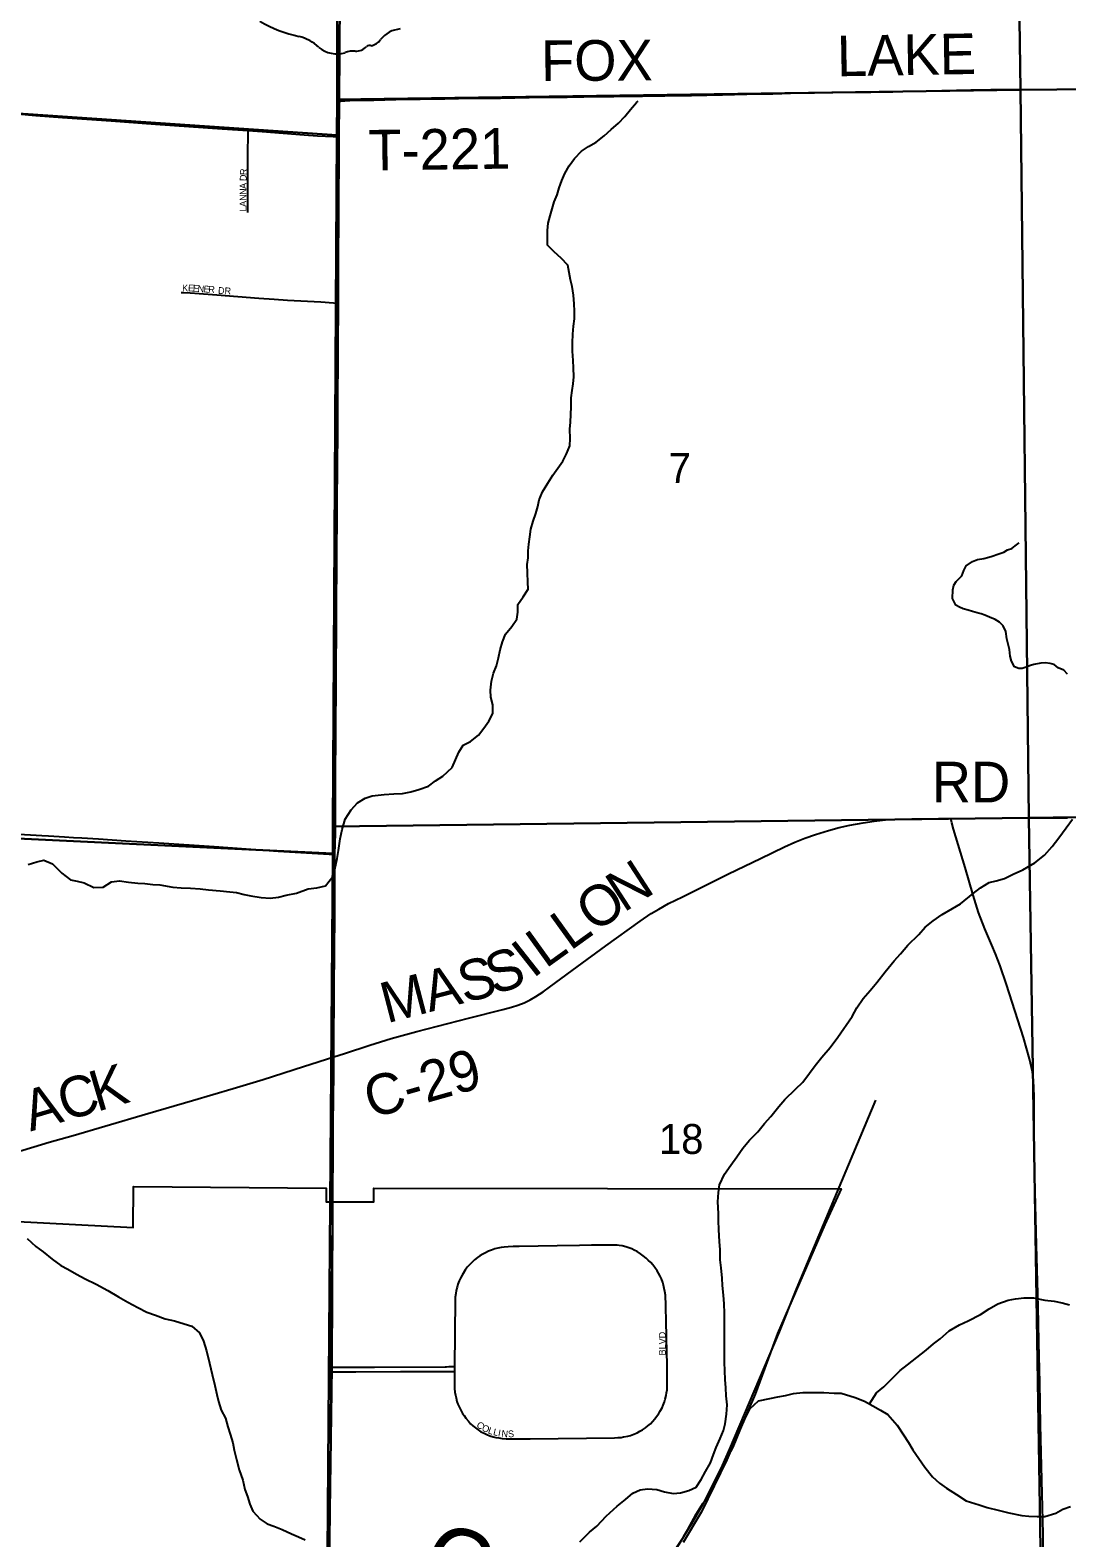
# Model space of a CAD drawing. Extents: x 1985906 to 2360102, y 891258 to 1222054.
# Drawn here: x 2170020 to 2177669, y 1042372 to 1053500 of the extents above; entities that cross this region are included whole.
import ezdxf

# ---------------------------------------------------------------- set-up
doc = ezdxf.new("R2010")
doc.units = 0
for name, color, linetype in [('GM_X_City_Street', 7, 'Continuous'), ('GM_X_City_Street_Text', 7, 'Continuous'), ('GM_X_Corporation', 7, 'Continuous'), ('GM_X_County_Road', 7, 'Continuous'), ('GM_X_County_Road_Text', 7, 'Continuous'), ('GM_X_Minor_River', 7, 'Continuous'), ('GM_X_Minor_River_Text', 7, 'Continuous'), ('GM_X_Rail_Line', 7, 'Continuous'), ('GM_X_Section', 7, 'Continuous'), ('GM_X_Section_Text', 7, 'Continuous'), ('GM_X_State_Route', 7, 'Continuous'), ('GM_X_State_Shield', 7, 'Continuous'), ('GM_X_Township', 7, 'Continuous'), ('GM_X_Township_Road', 7, 'Continuous'), ('GM_X_Township_Road_Text', 7, 'Continuous'), ('GM_X_Township_Subdivision', 7, 'Continuous'), ('GM_X_Township_Subdivision_Text', 7, 'Continuous')]:
    doc.layers.add(name, color=color, linetype=linetype)

msp = doc.modelspace()

# ---------------------------------------------------------------- linework, layer by layer
at = {"layer": 'GM_X_City_Street'}
for points in [[(2173151, 1043600), (2173151, 1043498), (2173152, 1043474), (2173154, 1043447), (2173158, 1043424), (2173162, 1043405), (2173169, 1043379), (2173176, 1043359), (2173187, 1043333), (2173197, 1043313), (2173209, 1043290), (2173221, 1043274), (2173234, 1043255), (2173253, 1043232), (2173269, 1043214), (2173286, 1043198), (2173306, 1043183), (2173325, 1043168), (2173346, 1043155), (2173370, 1043143), (2173389, 1043134), (2173412, 1043125), (2173435, 1043118), (2173457, 1043113), (2173478, 1043109), (2173503, 1043105), (2173531, 1043103), (2173710, 1043102), (2174332, 1043110), (2174355, 1043111), (2174381, 1043113), (2174398, 1043116), (2174429, 1043121), (2174449, 1043127), (2174474, 1043137), (2174498, 1043147), (2174518, 1043158), (2174538, 1043169), (2174559, 1043184), (2174578, 1043198), (2174597, 1043214), (2174613, 1043230), (2174630, 1043250), (2174642, 1043267), (2174658, 1043289), (2174667, 1043305), (2174682, 1043331), (2174690, 1043350), (2174701, 1043376), (2174706, 1043395), (2174713, 1043423), (2174716, 1043442), (2174719, 1043464), (2174720, 1043491), (2174721, 1043536), (2174719, 1043647), (2174714, 1043847), (2174712, 1043979), (2174711, 1044067), (2174710, 1044109), (2174708, 1044141), (2174707, 1044163), (2174704, 1044190), (2174699, 1044212), (2174694, 1044237), (2174688, 1044257), (2174678, 1044283), (2174669, 1044304), (2174657, 1044326), (2174646, 1044343), (2174630, 1044367), (2174614, 1044387), (2174599, 1044404), (2174581, 1044422), (2174564, 1044437), (2174544, 1044453), (2174524, 1044469), (2174499, 1044486), (2174477, 1044496), (2174459, 1044505), (2174438, 1044512), (2174415, 1044520), (2174389, 1044526), (2174367, 1044529), (2174350, 1044531), (2174330, 1044532), (2174304, 1044533), (2174162, 1044531), (2174072, 1044530), (2173909, 1044527), (2173628, 1044522), (2173583, 1044521), (2173548, 1044520), (2173518, 1044518), (2173494, 1044514), (2173471, 1044510), (2173449, 1044504), (2173424, 1044496), (2173402, 1044487), (2173380, 1044476), (2173359, 1044465), (2173338, 1044452), (2173320, 1044440), (2173299, 1044423), (2173264, 1044389), (2173248, 1044371), (2173233, 1044352), (2173207, 1044311), (2173196, 1044289), (2173185, 1044268), (2173176, 1044243), (2173170, 1044222), (2173164, 1044197), (2173160, 1044174), (2173157, 1044147), (2173156, 1044126), (2173151, 1043636)], [(2172242, 1043632), (2172561, 1043632), (2173083, 1043635), (2173093, 1043635), (2173108, 1043636), (2173124, 1043636), (2173135, 1043636), (2173151, 1043636)], [(2173151, 1043636), (2173151, 1043602)], [(2172241, 1043596), (2172422, 1043597), (2172752, 1043599), (2173068, 1043600), (2173081, 1043600), (2173095, 1043600), (2173107, 1043600), (2173118, 1043600), (2173136, 1043600), (2173151, 1043600)]]:
    msp.add_lwpolyline(points, dxfattribs=at)
at = {"layer": 'GM_X_Corporation'}
msp.add_lwpolyline([(2169691, 1044719), (2170780, 1044662), (2170782, 1044964), (2172205, 1044952), (2172204, 1044852), (2172556, 1044852), (2172556, 1044952), (2176003, 1044947), (2175883, 1044684), (2175534, 1043881), (2175369, 1043431), (2175161, 1042948), (2174973, 1042564), (2174839, 1042338)], dxfattribs=at)
at = {"layer": 'GM_X_County_Road'}
for points in [[(2172260, 1045922), (2172339, 1045946), (2172526, 1046008), (2172683, 1046056), (2172873, 1046109), (2173254, 1046207), (2173508, 1046271), (2173572, 1046288), (2173618, 1046303), (2173664, 1046321), (2173708, 1046342), (2173750, 1046366), (2173804, 1046402), (2173899, 1046470), (2174057, 1046586), (2174268, 1046740), (2174520, 1046923), (2174603, 1046979), (2174659, 1047013), (2174729, 1047053), (2174832, 1047104), (2175040, 1047207), (2175173, 1047272), (2175409, 1047386), (2175585, 1047473), (2175662, 1047506), (2175737, 1047536), (2175815, 1047563), (2175910, 1047593), (2175989, 1047614), (2176069, 1047631), (2176166, 1047649), (2176247, 1047662), (2176330, 1047671), (2176411, 1047675), (2176525, 1047679), (2176722, 1047681), (2176814, 1047682)], [(2176814, 1047682), (2176870, 1047682), (2177051, 1047683), (2177183, 1047684), (2177362, 1047685), (2177493, 1047685), (2177674, 1047686)], [(2169426, 1047601), (2169461, 1047600), (2169666, 1047586), (2169779, 1047577), (2169894, 1047568), (2170107, 1047555), (2170156, 1047552), (2170273, 1047546), (2170339, 1047542), (2170402, 1047538), (2170524, 1047530), (2170725, 1047517), (2170970, 1047501), (2171378, 1047474), (2171851, 1047441), (2172269, 1047415)], [(2170337, 1045342), (2170572, 1045410), (2170887, 1045503), (2171218, 1045600), (2171519, 1045687), (2171738, 1045755), (2172036, 1045851), (2172260, 1045922)], [(2169776, 1045165), (2169817, 1045183), (2169859, 1045198), (2169909, 1045215), (2170161, 1045291), (2170337, 1045342)]]:
    msp.add_lwpolyline(points, dxfattribs=at)
at = {"layer": 'GM_X_Minor_River'}
for points in [[(2173133, 1048058), (2173184, 1048170), (2173214, 1048222), (2173270, 1048249), (2173328, 1048296), (2173368, 1048348), (2173403, 1048399), (2173433, 1048455), (2173434, 1048519), (2173420, 1048577), (2173417, 1048628), (2173423, 1048694), (2173438, 1048754), (2173460, 1048809), (2173475, 1048867), (2173487, 1048927), (2173505, 1048986), (2173526, 1049042), (2173574, 1049099), (2173612, 1049153), (2173617, 1049203), (2173617, 1049260), (2173658, 1049318), (2173694, 1049373), (2173693, 1049425), (2173689, 1049495), (2173688, 1049555), (2173694, 1049606), (2173695, 1049656), (2173699, 1049706), (2173707, 1049760), (2173714, 1049816), (2173732, 1049875), (2173751, 1049933), (2173765, 1049983), (2173776, 1050034), (2173800, 1050092), (2173840, 1050157), (2173877, 1050215), (2173913, 1050266), (2173951, 1050318), (2173978, 1050373), (2174002, 1050431), (2174005, 1050487), (2174001, 1050554), (2174008, 1050606), (2174011, 1050720), (2174011, 1050786), (2174018, 1050839), (2174026, 1050889), (2174031, 1050941), (2174029, 1051007), (2174026, 1051062), (2174022, 1051130), (2174021, 1051192), (2174025, 1051256), (2174030, 1051316), (2174036, 1051369), (2174037, 1051425), (2174035, 1051481), (2174030, 1051545), (2174019, 1051607), (2174007, 1051657), (2173998, 1051712), (2173986, 1051764), (2173937, 1051817), (2173886, 1051863), (2173836, 1051913), (2173837, 1051967), (2173837, 1052021), (2173842, 1052075), (2173856, 1052130), (2173871, 1052182), (2173887, 1052232), (2173909, 1052285), (2173924, 1052337), (2173942, 1052389), (2173964, 1052442), (2173997, 1052498), (2174037, 1052553), (2174087, 1052607), (2174139, 1052642), (2174197, 1052673), (2174254, 1052721), (2174308, 1052766), (2174362, 1052813), (2174408, 1052863), (2174450, 1052914), (2174493, 1052966), (2174505, 1052975)], [(2177674, 1048747), (2177648, 1048775), (2177605, 1048794), (2177576, 1048818), (2177546, 1048825), (2177510, 1048830), (2177478, 1048828), (2177426, 1048817), (2177400, 1048810), (2177370, 1048797), (2177340, 1048787), (2177314, 1048788), (2177283, 1048800), (2177260, 1048842), (2177250, 1048880), (2177247, 1048928), (2177238, 1048958), (2177227, 1049006), (2177218, 1049062), (2177199, 1049102), (2177172, 1049129), (2177140, 1049149), (2177099, 1049166), (2177063, 1049183), (2177037, 1049191), (2177008, 1049198), (2176974, 1049210), (2176942, 1049219), (2176905, 1049229), (2176877, 1049240), (2176849, 1049256), (2176825, 1049305), (2176828, 1049370), (2176834, 1049404), (2176853, 1049431), (2176893, 1049473), (2176910, 1049512), (2176927, 1049546), (2176973, 1049579), (2177011, 1049592), (2177057, 1049601), (2177093, 1049610), (2177119, 1049618), (2177159, 1049631), (2177203, 1049646), (2177230, 1049663), (2177262, 1049675), (2177288, 1049694), (2177318, 1049715)], [(2170004, 1047341), (2170068, 1047362), (2170120, 1047374), (2170184, 1047347), (2170253, 1047277), (2170317, 1047228), (2170367, 1047218), (2170419, 1047206), (2170490, 1047171), (2170558, 1047173), (2170620, 1047214), (2170678, 1047222), (2170746, 1047211), (2170814, 1047203), (2170866, 1047202), (2170924, 1047194), (2170976, 1047191), (2171072, 1047173), (2171133, 1047170), (2171203, 1047168), (2171275, 1047163), (2171337, 1047154), (2171423, 1047146), (2171493, 1047141), (2171543, 1047135), (2171598, 1047120), (2171648, 1047110), (2171724, 1047097), (2171790, 1047093), (2171852, 1047100), (2171910, 1047114), (2171984, 1047131), (2172072, 1047163), (2172134, 1047170), (2172200, 1047184), (2172254, 1047253), (2172269, 1047305), (2172285, 1047386), (2172296, 1047444), (2172308, 1047530), (2172323, 1047600), (2172344, 1047675), (2172388, 1047745), (2172434, 1047796), (2172492, 1047832), (2172543, 1047849), (2172632, 1047859), (2172704, 1047862), (2172766, 1047866), (2172828, 1047877), (2172888, 1047894), (2172958, 1047920), (2173011, 1047959), (2173065, 1047993), (2173133, 1048058)], [(2175979, 1046068), (2176084, 1046219), (2176119, 1046284), (2176167, 1046352), (2176217, 1046411), (2176268, 1046471), (2176328, 1046550), (2176394, 1046630), (2176441, 1046681), (2176497, 1046745), (2176577, 1046826), (2176624, 1046880), (2176682, 1046925), (2176750, 1046973), (2176826, 1047016), (2176885, 1047052), (2176979, 1047127), (2177031, 1047170), (2177095, 1047208), (2177147, 1047220), (2177209, 1047237), (2177273, 1047269), (2177345, 1047302), (2177434, 1047353), (2177504, 1047411), (2177560, 1047474), (2177611, 1047538), (2177663, 1047611), (2177711, 1047675)], [(2174075, 1042343), (2174146, 1042414), (2174202, 1042458), (2174269, 1042531), (2174351, 1042606), (2174413, 1042654), (2174466, 1042701), (2174520, 1042727), (2174576, 1042734), (2174644, 1042728), (2174701, 1042711), (2174765, 1042699), (2174819, 1042704), (2174881, 1042720), (2174933, 1042745), (2174972, 1042801), (2175004, 1042862), (2175040, 1042926), (2175063, 1042986), (2175081, 1043039), (2175110, 1043105), (2175136, 1043163), (2175148, 1043214), (2175159, 1043284), (2175163, 1043354), (2175156, 1043420), (2175152, 1043478), (2175149, 1043540), (2175145, 1043604), (2175142, 1043668), (2175142, 1043733), (2175143, 1043823), (2175143, 1043875), (2175144, 1043951), (2175143, 1044031), (2175141, 1044099), (2175136, 1044163), (2175128, 1044234), (2175126, 1044288), (2175119, 1044364), (2175112, 1044424), (2175110, 1044498), (2175105, 1044560), (2175101, 1044646), (2175098, 1044714), (2175098, 1044766), (2175093, 1044851), (2175099, 1044921), (2175106, 1044977), (2175142, 1045057), (2175189, 1045122), (2175233, 1045184), (2175279, 1045247), (2175328, 1045307), (2175390, 1045368), (2175437, 1045429), (2175485, 1045481), (2175545, 1045556), (2175588, 1045606), (2175666, 1045683), (2175720, 1045734), (2175771, 1045802), (2175813, 1045857), (2175862, 1045919), (2175922, 1045992), (2175979, 1046068)], [(2169998, 1044581), (2170063, 1044522), (2170117, 1044482), (2170182, 1044428), (2170246, 1044381), (2170298, 1044355), (2170363, 1044318), (2170427, 1044284), (2170506, 1044243), (2170592, 1044197), (2170672, 1044150), (2170741, 1044112), (2170815, 1044071), (2170882, 1044037), (2170944, 1044014), (2171016, 1043988), (2171084, 1043973), (2171157, 1043951), (2171213, 1043934), (2171269, 1043884), (2171298, 1043824), (2171320, 1043752), (2171343, 1043660), (2171364, 1043578), (2171382, 1043496), (2171397, 1043430), (2171409, 1043378), (2171430, 1043314), (2171460, 1043254), (2171479, 1043192), (2171495, 1043136), (2171516, 1043072), (2171526, 1043018), (2171543, 1042950), (2171563, 1042874), (2171588, 1042798), (2171604, 1042728), (2171623, 1042676), (2171641, 1042620), (2171662, 1042568), (2171716, 1042509), (2171768, 1042475)], [(2176214, 1043360), (2176265, 1043443), (2176319, 1043486), (2176370, 1043537), (2176439, 1043607), (2176493, 1043648), (2176561, 1043703), (2176630, 1043758), (2176684, 1043804), (2176735, 1043841), (2176801, 1043900), (2176876, 1043945), (2176940, 1043973), (2177032, 1044021), (2177097, 1044061), (2177159, 1044098), (2177235, 1044125), (2177291, 1044136), (2177353, 1044144), (2177423, 1044143), (2177507, 1044126), (2177575, 1044119), (2177635, 1044107), (2177688, 1044092)], [(2174790, 1042303), (2174843, 1042383), (2174873, 1042434), (2174903, 1042488), (2174934, 1042546), (2174984, 1042625), (2175021, 1042677), (2175081, 1042784), (2175110, 1042848), (2175150, 1042927), (2175173, 1042977), (2175207, 1043040), (2175234, 1043108), (2175262, 1043174), (2175293, 1043247), (2175331, 1043325), (2175395, 1043382), (2175477, 1043401), (2175537, 1043413), (2175593, 1043422), (2175653, 1043438), (2175721, 1043445), (2175799, 1043445), (2175877, 1043444), (2175953, 1043440), (2176005, 1043439)], [(2176005, 1043439), (2176107, 1043408), (2176176, 1043380), (2176238, 1043347), (2176295, 1043315), (2176349, 1043282), (2176416, 1043204), (2176463, 1043131), (2176500, 1043075), (2176532, 1043021), (2176577, 1042956), (2176620, 1042892), (2176677, 1042821), (2176729, 1042775), (2176780, 1042737), (2176856, 1042692), (2176927, 1042645), (2177021, 1042616), (2177080, 1042596), (2177162, 1042575), (2177240, 1042556), (2177337, 1042537), (2177389, 1042532), (2177449, 1042528), (2177507, 1042529), (2177587, 1042554), (2177640, 1042584), (2177696, 1042603)], [(2171768, 1042475), (2171819, 1042457), (2171879, 1042434), (2171947, 1042402), (2171999, 1042379), (2172050, 1042357)]]:
    msp.add_lwpolyline(points, dxfattribs=at)
at = {"layer": 'GM_X_Rail_Line'}
msp.add_lwpolyline([(2176256, 1045601), (2175672, 1044206), (2175547, 1043892), (2175179, 1043029), (2175126, 1042906), (2175016, 1042684), (2174982, 1042621), (2174900, 1042476), (2174773, 1042271)], dxfattribs=at)
at = {"layer": 'GM_X_Section'}
for points in [[(2177585, 1058082), (2182670, 1058150), (2182704, 1053109), (2177326, 1053060), (2177255, 1058077)], [(2166977, 1057899), (2172286, 1057994), (2172286, 1052988), (2172282, 1052724), (2166677, 1053106), (2166733, 1057896)], [(2172286, 1057994), (2177255, 1058077), (2177326, 1053060), (2172286, 1052988)], [(2172282, 1052724), (2172254, 1047621), (2172252, 1047422), (2166616, 1047692), (2166677, 1053106)], [(2177326, 1053060), (2182704, 1053109), (2182807, 1047760), (2177388, 1047685)], [(2172286, 1052988), (2177326, 1053060), (2177388, 1047685), (2172254, 1047621), (2172282, 1052724)], [(2182807, 1047760), (2182856, 1042363), (2177475, 1042293), (2177388, 1047685)], [(2166616, 1047692), (2172252, 1047422), (2172213, 1042261), (2172213, 1042047), (2166567, 1042312)], [(2172254, 1047621), (2177388, 1047685), (2177475, 1042293), (2172213, 1042261), (2172252, 1047422)]]:
    msp.add_lwpolyline(points, close=True, dxfattribs=at)
at = {"layer": 'GM_X_State_Route'}
for points in [[(2172261, 1045980), (2172263, 1046429), (2172267, 1046971), (2172269, 1047415), (2172272, 1047573), (2172272, 1048016), (2172276, 1048278), (2172275, 1048426), (2172277, 1048590), (2172281, 1049278), (2172283, 1049541), (2172285, 1050016), (2172287, 1050278), (2172289, 1050541), (2172290, 1050753), (2172293, 1051097), (2172293, 1051228), (2172294, 1051407), (2172294, 1051485), (2172295, 1051556), (2172296, 1051753), (2172296, 1051884), (2172298, 1052048), (2172298, 1052228), (2172300, 1052573), (2172300, 1052711), (2172302, 1052974), (2172304, 1053393), (2172306, 1053983)], [(2172251, 1044942), (2172251, 1044947), (2172254, 1045181), (2172256, 1045428), (2172260, 1045805), (2172260, 1045922), (2172261, 1045980)], [(2172251, 1044738), (2172251, 1044942)], [(2172218, 1041052), (2172218, 1041215), (2172232, 1042330), (2172236, 1042855), (2172238, 1043040), (2172238, 1043124), (2172241, 1043596), (2172242, 1043632), (2172244, 1043938), (2172251, 1044738)]]:
    msp.add_lwpolyline(points, dxfattribs=at)
at = {"layer": 'GM_X_State_Shield'}
for centre, radius, start, end in [((2172241, 1054492), 1066, 240.4129, 257.1985), ((2171923, 1053129), 334, 47.1842, 75.836), ((2172510, 1053501), 119, 282.8732, 323.2771), ((2172766, 1053307), 202, 94.4031, 142.5768), ((2172284, 1053537), 212, 230.7004, 286.2918), ((2172406, 1053172), 174, 85.6951, 111.2099), ((2172422, 1053458), 113, 268.777, 315.5493), ((2172524, 1053356), 31.8, 65.7517, 132.6484)]:
    msp.add_arc(centre, radius, start, end, dxfattribs=at)
at = {"layer": 'GM_X_Township'}
for points in [[(2172199, 1040277), (2172245, 1043632), (2172255, 1045925), (2172263, 1047412), (2172289, 1051480), (2172296, 1052704), (2172301, 1052975), (2172316, 1055628)], [(2172316, 1055628), (2172301, 1052975), (2172296, 1052704), (2172289, 1051480), (2172263, 1047412), (2172255, 1045925), (2172245, 1043632), (2172199, 1040277)]]:
    msp.add_lwpolyline(points, dxfattribs=at)
at = {"layer": 'GM_X_Township_Road'}
for points in [[(2166699, 1053102), (2166723, 1053101), (2166853, 1053092), (2167067, 1053076), (2167312, 1053059), (2167525, 1053044), (2167820, 1053026), (2168032, 1053012), (2168147, 1053004), (2168262, 1052996), (2168393, 1052988), (2168540, 1052977), (2168752, 1052962), (2168949, 1052949), (2169489, 1052913), (2169799, 1052890), (2169930, 1052881), (2170061, 1052870), (2170258, 1052856), (2170438, 1052843), (2170618, 1052830), (2170945, 1052807), (2171436, 1052771), (2171629, 1052758)], [(2172302, 1052974), (2172320, 1052977), (2172341, 1052979), (2172360, 1052980), (2172379, 1052981), (2172441, 1052983), (2172555, 1052983), (2172719, 1052987), (2173080, 1052994), (2173281, 1052997), (2173375, 1052998), (2173490, 1052999), (2173703, 1053002), (2173982, 1053005), (2174228, 1053009), (2174326, 1053011), (2174425, 1053012), (2174539, 1053012), (2174702, 1053014), (2174899, 1053018), (2175129, 1053022), (2175309, 1053027), (2175419, 1053029), (2175500, 1053031), (2175697, 1053036), (2175808, 1053037), (2175943, 1053039), (2176042, 1053041), (2176223, 1053043), (2176386, 1053045), (2176534, 1053049), (2176747, 1053054), (2176960, 1053059), (2177108, 1053061), (2177354, 1053062), (2177551, 1053063), (2177715, 1053065)], [(2171629, 1052758), (2171731, 1052751), (2172042, 1052728), (2172140, 1052721), (2172255, 1052714), (2172300, 1052711)], [(2177498, 1042172), (2177495, 1042401), (2177487, 1042697), (2177475, 1043205), (2177469, 1043517), (2177463, 1043812), (2177459, 1043960), (2177454, 1044173), (2177445, 1044533), (2177431, 1045124), (2177427, 1045337), (2177427, 1045632), (2177423, 1045746), (2177415, 1045811), (2177394, 1045907), (2177348, 1046064), (2177225, 1046455), (2177176, 1046594), (2177142, 1046683), (2177115, 1046746), (2177063, 1046867), (2177017, 1046988), (2176978, 1047115), (2176918, 1047320), (2176833, 1047602), (2176821, 1047650), (2176814, 1047682)]]:
    msp.add_lwpolyline(points, dxfattribs=at)
at = {"layer": 'GM_X_Township_Subdivision'}
for points in [[(2171625, 1052155), (2171625, 1052187), (2171626, 1052237), (2171626, 1052319), (2171627, 1052384), (2171627, 1052416), (2171627, 1052563), (2171629, 1052758)], [(2171135, 1051563), (2171152, 1051563), (2171201, 1051561), (2171266, 1051556), (2171397, 1051547), (2171706, 1051522), (2171821, 1051514), (2171919, 1051508), (2172164, 1051494), (2172258, 1051488), (2172294, 1051485)]]:
    msp.add_lwpolyline(points, dxfattribs=at)

# ---------------------------------------------------------------- texts
at = {"layer": 'GM_X_City_Street_Text'}
for s, rotation, p in [('BLVD', 90, (2174709, 1043718)), ('C', 322.5425, (2173308, 1043196)), ('O', 332.9764, (2173347, 1043167)), ('L', 341.0949, (2173394, 1043144)), ('L', 347.2291, (2173433, 1043131)), ('I', 349.2995, (2173469, 1043123)), ('N', 353.5933, (2173495, 1043118)), ('S', 3.1168, (2173547, 1043113))]:
    msp.add_text(s, height=50, rotation=rotation, dxfattribs=at).set_placement(p)
at = {"layer": 'GM_X_County_Road_Text'}
for s, rotation, p in [('RD', 0, (2176672, 1047800)), ('N', 32.907, (2174399, 1046983)), ('O', 35.5788, (2174187, 1046831)), ('L', 35.7525, (2174005, 1046700)), ('L', 35.7135, (2173823, 1046569)), ('I', 38.2858, (2173729, 1046495)), ('S', 14.7432, (2173222, 1046317)), ('S', 19.0836, (2173442, 1046376)), ('M', 14.628, (2172651, 1046168)), ('A', 14.6313, (2172966, 1046251)), ('C-29', 15.8157, (2172535, 1045465)), ('K', 16.4533, (2170512, 1045515)), ('C', 16.4536, (2170275, 1045445)), ('A', 16.4958, (2170022, 1045370))]:
    msp.add_text(s, height=300, rotation=rotation, dxfattribs=at).set_placement(p)
at = {"layer": 'GM_X_Minor_River_Text'}
msp.add_text('Creek', height=500.1, rotation=340.4643, dxfattribs=at).set_placement((2172867, 1042037))
at = {"layer": 'GM_X_Section_Text'}
for s, p in [('7', (2174731, 1050158)), ('18', (2174659, 1045205))]:
    msp.add_text(s, height=221, rotation=0, dxfattribs=at).set_placement(p)
at = {"layer": 'GM_X_Township_Road_Text'}
for s, rotation, p in [('FOX', 0.3437, (2173790, 1053124)), ('LAKE', 0.9869, (2175975, 1053159)), ('T-221', 0.8337, (2172517, 1052463))]:
    msp.add_text(s, height=300, rotation=rotation, dxfattribs=at).set_placement(p)
at = {"layer": 'GM_X_Township_Subdivision_Text'}
for s, rotation, p in [('D', 87.7478, (2171616, 1052385)), ('R', 87.2795, (2171618, 1052429)), ('A', 89.8907, (2171616, 1052328)), ('N', 89.9928, (2171616, 1052284)), ('N', 89.9781, (2171616, 1052240)), ('A', 89.9928, (2171616, 1052196)), ('L', 89.9727, (2171616, 1052161)), ('K', 359.8907, (2171141, 1051572)), ('E', 358.0053, (2171184, 1051572)), ('E', 356.0896, (2171219, 1051571)), ('N', 355.9097, (2171254, 1051568)), ('E', 355.9131, (2171298, 1051565)), ('R', 355.9161, (2171333, 1051563)), ('DR', 356.989, (2171405, 1051554))]:
    msp.add_text(s, height=50, rotation=rotation, dxfattribs=at).set_placement(p)

doc.saveas('drawing.dxf')
